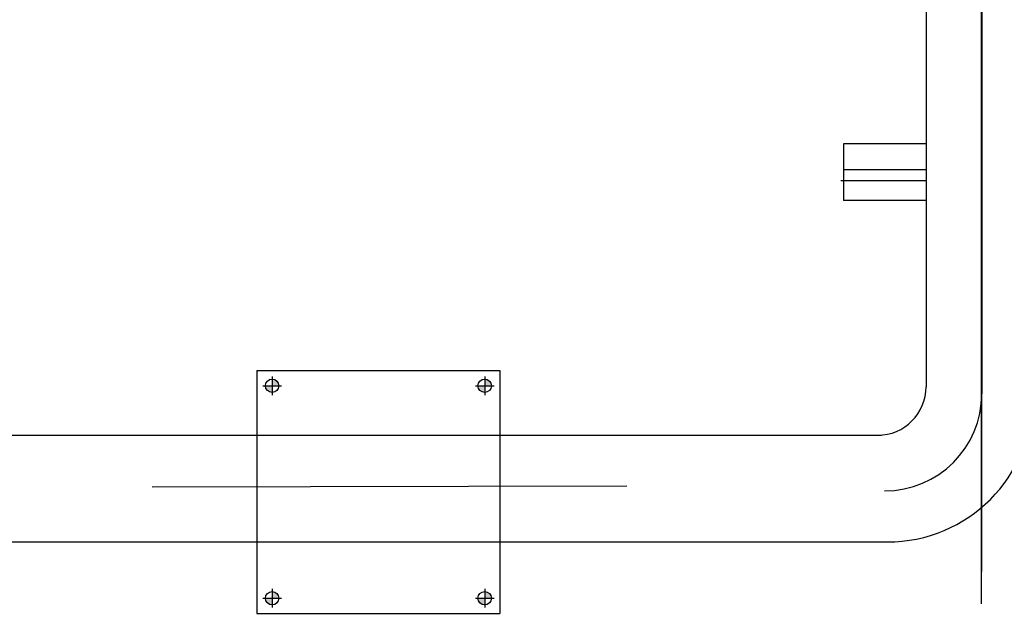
# Model space of a CAD drawing. Extents: x -7650383 to 4934791, y -114316 to 1826789.
# Tile 282 of 328: x 2146942 to 2147955, y 41312 to 41923. Entities that reach past the tile are written whole.
import ezdxf

# ---------------------------------------------------------------- set-up
doc = ezdxf.new("R2010")
doc.units = 0
doc.header["$LTSCALE"] = 800
doc.header["$MEASUREMENT"] = 0
for name, pattern in [('CENTER', [2, 1.25, -0.25, 0.25, -0.25]), ('CENTER2', [1.125, 0.75, -0.125, 0.125, -0.125]), ('DASHED', [0.75, 0.5, -0.25])]:
    doc.linetypes.add(name, pattern=pattern)
doc.layers.add('KEY PLAN', color=251, linetype='CONTINUOUS')

# ---------------------------------------------------------------- blocks, each defined once
blk = doc.blocks.new('A$C73D947CB')
at = {"layer": 'KEY PLAN'}
h = blk.add_hatch(color=256, dxfattribs=at)
h.paths.add_polyline_path([(22.5, 365.2), (15.6, 365.2), (15.6, 358.3, 0.414214)])
h.paths.add_polyline_path([(8.8, 365.2), (15.6, 365.2), (15.6, 372.1, 0.414214)])
h = blk.add_hatch(color=256, dxfattribs=at)
h.paths.add_polyline_path([(22.5, 365.2), (15.6, 365.2), (15.6, 358.3, 0.414214)])
h.paths.add_polyline_path([(8.8, 365.2), (15.6, 365.2), (15.6, 372.1, 0.414214)])
h = blk.add_hatch(color=256, dxfattribs=at)
h.paths.add_polyline_path([(22.5, 365.2), (15.6, 365.2), (15.6, 358.3, 0.414214)])
h.paths.add_polyline_path([(8.8, 365.2), (15.6, 365.2), (15.6, 372.1, 0.414214)])
h = blk.add_hatch(color=256, dxfattribs=at)
h.paths.add_polyline_path([(22.5, 365.2), (15.6, 365.2), (15.6, 358.3, 0.414214)])
h.paths.add_polyline_path([(8.8, 365.2), (15.6, 365.2), (15.6, 372.1, 0.414214)])
h = blk.add_hatch(color=256, dxfattribs=at)
h.paths.add_polyline_path([(22.5, 365.2), (15.6, 365.2), (15.6, 358.3, 0.414214)])
h.paths.add_polyline_path([(8.8, 365.2), (15.6, 365.2), (15.6, 372.1, 0.414214)])
h = blk.add_hatch(color=256, dxfattribs=at)
h.paths.add_polyline_path([(22.5, 365.2), (15.6, 365.2), (15.6, 358.3, 0.414214)])
h.paths.add_polyline_path([(8.8, 365.2), (15.6, 365.2), (15.6, 372.1, 0.414214)])
h = blk.add_hatch(color=256, dxfattribs=at)
h.paths.add_polyline_path([(22.5, 365.2), (15.6, 365.2), (15.6, 358.3, 0.414214)])
h.paths.add_polyline_path([(8.8, 365.2), (15.6, 365.2), (15.6, 372.1, 0.414214)])
h = blk.add_hatch(color=256, dxfattribs=at)
h.paths.add_polyline_path([(22.5, 365.2), (15.6, 365.2), (15.6, 358.3, 0.414214)])
h.paths.add_polyline_path([(8.8, 365.2), (15.6, 365.2), (15.6, 372.1, 0.414214)])
h = blk.add_hatch(color=256, dxfattribs=at)
h.paths.add_polyline_path([(22.5, 365.2), (15.6, 365.2), (15.6, 358.3, 0.414214)])
h.paths.add_polyline_path([(8.8, 365.2), (15.6, 365.2), (15.6, 372.1, 0.414214)])
h = blk.add_hatch(color=256, dxfattribs=at)
h.paths.add_polyline_path([(22.5, 365.2), (15.6, 365.2), (15.6, 358.3, 0.414214)])
h.paths.add_polyline_path([(8.8, 365.2), (15.6, 365.2), (15.6, 372.1, 0.414214)])
h = blk.add_hatch(color=256, dxfattribs=at)
h.paths.add_polyline_path([(22.5, 365.2), (15.6, 365.2), (15.6, 358.3, 0.414214)])
h.paths.add_polyline_path([(8.8, 365.2), (15.6, 365.2), (15.6, 372.1, 0.414214)])
h = blk.add_hatch(color=256, dxfattribs=at)
h.paths.add_polyline_path([(22.5, 365.2), (15.6, 365.2), (15.6, 358.3, 0.414214)])
h.paths.add_polyline_path([(8.8, 365.2), (15.6, 365.2), (15.6, 372.1, 0.414214)])
h = blk.add_hatch(color=256, dxfattribs=at)
h.paths.add_polyline_path([(22.5, 365.2), (15.6, 365.2), (15.6, 358.3, 0.414214)])
h.paths.add_polyline_path([(8.8, 365.2), (15.6, 365.2), (15.6, 372.1, 0.414214)])
h = blk.add_hatch(color=256, dxfattribs=at)
h.paths.add_polyline_path([(22.5, 365.2), (15.6, 365.2), (15.6, 358.3, 0.414214)])
h.paths.add_polyline_path([(8.8, 365.2), (15.6, 365.2), (15.6, 372.1, 0.414214)])
h = blk.add_hatch(color=256, dxfattribs=at)
h.paths.add_polyline_path([(22.5, 365.2), (15.6, 365.2), (15.6, 358.3, 0.414214)])
h.paths.add_polyline_path([(8.8, 365.2), (15.6, 365.2), (15.6, 372.1, 0.414214)])
h = blk.add_hatch(color=256, dxfattribs=at)
h.paths.add_polyline_path([(22.5, 365.2), (15.6, 365.2), (15.6, 358.3, 0.414214)])
h.paths.add_polyline_path([(8.8, 365.2), (15.6, 365.2), (15.6, 372.1, 0.414214)])
h = blk.add_hatch(color=256, dxfattribs=at)
h.paths.add_polyline_path([(22.5, 365.2), (15.6, 365.2), (15.6, 358.3, 0.414214)])
h.paths.add_polyline_path([(8.8, 365.2), (15.6, 365.2), (15.6, 372.1, 0.414214)])
h = blk.add_hatch(color=256, dxfattribs=at)
h.paths.add_polyline_path([(22.5, 365.2), (15.6, 365.2), (15.6, 358.3, 0.414214)])
h.paths.add_polyline_path([(8.8, 365.2), (15.6, 365.2), (15.6, 372.1, 0.414214)])
h = blk.add_hatch(color=256, dxfattribs=at)
h.paths.add_polyline_path([(22.5, 365.2), (15.6, 365.2), (15.6, 358.3, 0.414214)])
h.paths.add_polyline_path([(8.8, 365.2), (15.6, 365.2), (15.6, 372.1, 0.414214)])
h = blk.add_hatch(color=256, dxfattribs=at)
h.paths.add_polyline_path([(22.5, 365.2), (15.6, 365.2), (15.6, 358.3, 0.414214)])
h.paths.add_polyline_path([(8.8, 365.2), (15.6, 365.2), (15.6, 372.1, 0.414214)])
h = blk.add_hatch(color=256, dxfattribs=at)
h.paths.add_polyline_path([(22.5, 365.2), (15.6, 365.2), (15.6, 358.3, 0.414214)])
h.paths.add_polyline_path([(8.8, 365.2), (15.6, 365.2), (15.6, 372.1, 0.414214)])
h = blk.add_hatch(color=256, dxfattribs=at)
h.paths.add_polyline_path([(22.5, 365.2), (15.6, 365.2), (15.6, 358.3, 0.414214)])
h.paths.add_polyline_path([(8.8, 365.2), (15.6, 365.2), (15.6, 372.1, 0.414214)])
h = blk.add_hatch(color=256, dxfattribs=at)
h.paths.add_polyline_path([(22.5, 365.2), (15.6, 365.2), (15.6, 358.3, 0.414214)])
h.paths.add_polyline_path([(8.8, 365.2), (15.6, 365.2), (15.6, 372.1, 0.414214)])
h = blk.add_hatch(color=256, dxfattribs=at)
h.paths.add_polyline_path([(22.5, 365.2), (15.6, 365.2), (15.6, 358.3, 0.414214)])
h.paths.add_polyline_path([(8.8, 365.2), (15.6, 365.2), (15.6, 372.1, 0.414214)])
h = blk.add_hatch(color=256, dxfattribs=at)
h.paths.add_polyline_path([(22.5, 365.2), (15.6, 365.2), (15.6, 358.3, 0.414214)])
h.paths.add_polyline_path([(8.8, 365.2), (15.6, 365.2), (15.6, 372.1, 0.414214)])
h = blk.add_hatch(color=256, dxfattribs=at)
h.paths.add_polyline_path([(22.5, 365.2), (15.6, 365.2), (15.6, 358.3, 0.414214)])
h.paths.add_polyline_path([(8.8, 365.2), (15.6, 365.2), (15.6, 372.1, 0.414214)])
h = blk.add_hatch(color=256, dxfattribs=at)
h.paths.add_polyline_path([(22.5, 365.2), (15.6, 365.2), (15.6, 358.3, 0.414214)])
h.paths.add_polyline_path([(8.8, 365.2), (15.6, 365.2), (15.6, 372.1, 0.414214)])
h = blk.add_hatch(color=256, dxfattribs=at)
h.paths.add_polyline_path([(22.5, 365.2), (15.6, 365.2), (15.6, 358.3, 0.414214)])
h.paths.add_polyline_path([(8.8, 365.2), (15.6, 365.2), (15.6, 372.1, 0.414214)])
h = blk.add_hatch(color=256, dxfattribs=at)
h.paths.add_polyline_path([(22.5, 365.2), (15.6, 365.2), (15.6, 358.3, 0.414214)])
h.paths.add_polyline_path([(8.8, 365.2), (15.6, 365.2), (15.6, 372.1, 0.414214)])
h = blk.add_hatch(color=256, dxfattribs=at)
h.paths.add_polyline_path([(22.5, 365.2), (15.6, 365.2), (15.6, 358.3, 0.414214)])
h.paths.add_polyline_path([(8.8, 365.2), (15.6, 365.2), (15.6, 372.1, 0.414214)])
h = blk.add_hatch(color=256, dxfattribs=at)
h.paths.add_polyline_path([(22.5, 365.2), (15.6, 365.2), (15.6, 358.3, 0.414214)])
h.paths.add_polyline_path([(8.8, 365.2), (15.6, 365.2), (15.6, 372.1, 0.414214)])
h = blk.add_hatch(color=256, dxfattribs=at)
h.paths.add_polyline_path([(22.5, 365.2), (15.6, 365.2), (15.6, 358.3, 0.414214)])
h.paths.add_polyline_path([(8.8, 365.2), (15.6, 365.2), (15.6, 372.1, 0.414214)])
h = blk.add_hatch(color=256, dxfattribs=at)
h.paths.add_polyline_path([(241.3, 365.2), (234.4, 365.2), (234.4, 358.3, 0.414214)])
h.paths.add_polyline_path([(227.5, 365.2), (234.4, 365.2), (234.4, 372.1, 0.414214)])
h = blk.add_hatch(color=256, dxfattribs=at)
h.paths.add_polyline_path([(241.3, 365.2), (234.4, 365.2), (234.4, 358.3, 0.414214)])
h.paths.add_polyline_path([(227.5, 365.2), (234.4, 365.2), (234.4, 372.1, 0.414214)])
h = blk.add_hatch(color=256, dxfattribs=at)
h.paths.add_polyline_path([(241.3, 365.2), (234.4, 365.2), (234.4, 358.3, 0.414214)])
h.paths.add_polyline_path([(227.5, 365.2), (234.4, 365.2), (234.4, 372.1, 0.414214)])
h = blk.add_hatch(color=256, dxfattribs=at)
h.paths.add_polyline_path([(241.3, 365.2), (234.4, 365.2), (234.4, 358.3, 0.414214)])
h.paths.add_polyline_path([(227.5, 365.2), (234.4, 365.2), (234.4, 372.1, 0.414214)])
h = blk.add_hatch(color=256, dxfattribs=at)
h.paths.add_polyline_path([(241.3, 365.2), (234.4, 365.2), (234.4, 358.3, 0.414214)])
h.paths.add_polyline_path([(227.5, 365.2), (234.4, 365.2), (234.4, 372.1, 0.414214)])
h = blk.add_hatch(color=256, dxfattribs=at)
h.paths.add_polyline_path([(241.3, 365.2), (234.4, 365.2), (234.4, 358.3, 0.414214)])
h.paths.add_polyline_path([(227.5, 365.2), (234.4, 365.2), (234.4, 372.1, 0.414214)])
h = blk.add_hatch(color=256, dxfattribs=at)
h.paths.add_polyline_path([(241.3, 365.2), (234.4, 365.2), (234.4, 358.3, 0.414214)])
h.paths.add_polyline_path([(227.5, 365.2), (234.4, 365.2), (234.4, 372.1, 0.414214)])
h = blk.add_hatch(color=256, dxfattribs=at)
h.paths.add_polyline_path([(241.3, 365.2), (234.4, 365.2), (234.4, 358.3, 0.414214)])
h.paths.add_polyline_path([(227.5, 365.2), (234.4, 365.2), (234.4, 372.1, 0.414214)])
h = blk.add_hatch(color=256, dxfattribs=at)
h.paths.add_polyline_path([(241.3, 365.2), (234.4, 365.2), (234.4, 358.3, 0.414214)])
h.paths.add_polyline_path([(227.5, 365.2), (234.4, 365.2), (234.4, 372.1, 0.414214)])
h = blk.add_hatch(color=256, dxfattribs=at)
h.paths.add_polyline_path([(241.3, 365.2), (234.4, 365.2), (234.4, 358.3, 0.414214)])
h.paths.add_polyline_path([(227.5, 365.2), (234.4, 365.2), (234.4, 372.1, 0.414214)])
h = blk.add_hatch(color=256, dxfattribs=at)
h.paths.add_polyline_path([(241.3, 365.2), (234.4, 365.2), (234.4, 358.3, 0.414214)])
h.paths.add_polyline_path([(227.5, 365.2), (234.4, 365.2), (234.4, 372.1, 0.414214)])
h = blk.add_hatch(color=256, dxfattribs=at)
h.paths.add_polyline_path([(241.3, 365.2), (234.4, 365.2), (234.4, 358.3, 0.414214)])
h.paths.add_polyline_path([(227.5, 365.2), (234.4, 365.2), (234.4, 372.1, 0.414214)])
h = blk.add_hatch(color=256, dxfattribs=at)
h.paths.add_polyline_path([(241.3, 365.2), (234.4, 365.2), (234.4, 358.3, 0.414214)])
h.paths.add_polyline_path([(227.5, 365.2), (234.4, 365.2), (234.4, 372.1, 0.414214)])
h = blk.add_hatch(color=256, dxfattribs=at)
h.paths.add_polyline_path([(241.3, 365.2), (234.4, 365.2), (234.4, 358.3, 0.414214)])
h.paths.add_polyline_path([(227.5, 365.2), (234.4, 365.2), (234.4, 372.1, 0.414214)])
h = blk.add_hatch(color=256, dxfattribs=at)
h.paths.add_polyline_path([(241.3, 365.2), (234.4, 365.2), (234.4, 358.3, 0.414214)])
h.paths.add_polyline_path([(227.5, 365.2), (234.4, 365.2), (234.4, 372.1, 0.414214)])
h = blk.add_hatch(color=256, dxfattribs=at)
h.paths.add_polyline_path([(241.3, 365.2), (234.4, 365.2), (234.4, 358.3, 0.414214)])
h.paths.add_polyline_path([(227.5, 365.2), (234.4, 365.2), (234.4, 372.1, 0.414214)])
h = blk.add_hatch(color=256, dxfattribs=at)
h.paths.add_polyline_path([(241.3, 365.2), (234.4, 365.2), (234.4, 358.3, 0.414214)])
h.paths.add_polyline_path([(227.5, 365.2), (234.4, 365.2), (234.4, 372.1, 0.414214)])
h = blk.add_hatch(color=256, dxfattribs=at)
h.paths.add_polyline_path([(241.3, 365.2), (234.4, 365.2), (234.4, 358.3, 0.414214)])
h.paths.add_polyline_path([(227.5, 365.2), (234.4, 365.2), (234.4, 372.1, 0.414214)])
h = blk.add_hatch(color=256, dxfattribs=at)
h.paths.add_polyline_path([(241.3, 365.2), (234.4, 365.2), (234.4, 358.3, 0.414214)])
h.paths.add_polyline_path([(227.5, 365.2), (234.4, 365.2), (234.4, 372.1, 0.414214)])
h = blk.add_hatch(color=256, dxfattribs=at)
h.paths.add_polyline_path([(241.3, 365.2), (234.4, 365.2), (234.4, 358.3, 0.414214)])
h.paths.add_polyline_path([(227.5, 365.2), (234.4, 365.2), (234.4, 372.1, 0.414214)])
h = blk.add_hatch(color=256, dxfattribs=at)
h.paths.add_polyline_path([(241.3, 365.2), (234.4, 365.2), (234.4, 358.3, 0.414214)])
h.paths.add_polyline_path([(227.5, 365.2), (234.4, 365.2), (234.4, 372.1, 0.414214)])
h = blk.add_hatch(color=256, dxfattribs=at)
h.paths.add_polyline_path([(241.3, 365.2), (234.4, 365.2), (234.4, 358.3, 0.414214)])
h.paths.add_polyline_path([(227.5, 365.2), (234.4, 365.2), (234.4, 372.1, 0.414214)])
h = blk.add_hatch(color=256, dxfattribs=at)
h.paths.add_polyline_path([(241.3, 365.2), (234.4, 365.2), (234.4, 358.3, 0.414214)])
h.paths.add_polyline_path([(227.5, 365.2), (234.4, 365.2), (234.4, 372.1, 0.414214)])
h = blk.add_hatch(color=256, dxfattribs=at)
h.paths.add_polyline_path([(241.3, 365.2), (234.4, 365.2), (234.4, 358.3, 0.414214)])
h.paths.add_polyline_path([(227.5, 365.2), (234.4, 365.2), (234.4, 372.1, 0.414214)])
h = blk.add_hatch(color=256, dxfattribs=at)
h.paths.add_polyline_path([(241.3, 365.2), (234.4, 365.2), (234.4, 358.3, 0.414214)])
h.paths.add_polyline_path([(227.5, 365.2), (234.4, 365.2), (234.4, 372.1, 0.414214)])
h = blk.add_hatch(color=256, dxfattribs=at)
h.paths.add_polyline_path([(241.3, 365.2), (234.4, 365.2), (234.4, 358.3, 0.414214)])
h.paths.add_polyline_path([(227.5, 365.2), (234.4, 365.2), (234.4, 372.1, 0.414214)])
h = blk.add_hatch(color=256, dxfattribs=at)
h.paths.add_polyline_path([(241.3, 365.2), (234.4, 365.2), (234.4, 358.3, 0.414214)])
h.paths.add_polyline_path([(227.5, 365.2), (234.4, 365.2), (234.4, 372.1, 0.414214)])
h = blk.add_hatch(color=256, dxfattribs=at)
h.paths.add_polyline_path([(241.3, 365.2), (234.4, 365.2), (234.4, 358.3, 0.414214)])
h.paths.add_polyline_path([(227.5, 365.2), (234.4, 365.2), (234.4, 372.1, 0.414214)])
h = blk.add_hatch(color=256, dxfattribs=at)
h.paths.add_polyline_path([(241.3, 365.2), (234.4, 365.2), (234.4, 358.3, 0.414214)])
h.paths.add_polyline_path([(227.5, 365.2), (234.4, 365.2), (234.4, 372.1, 0.414214)])
h = blk.add_hatch(color=256, dxfattribs=at)
h.paths.add_polyline_path([(241.3, 365.2), (234.4, 365.2), (234.4, 358.3, 0.414214)])
h.paths.add_polyline_path([(227.5, 365.2), (234.4, 365.2), (234.4, 372.1, 0.414214)])
h = blk.add_hatch(color=256, dxfattribs=at)
h.paths.add_polyline_path([(241.3, 365.2), (234.4, 365.2), (234.4, 358.3, 0.414214)])
h.paths.add_polyline_path([(227.5, 365.2), (234.4, 365.2), (234.4, 372.1, 0.414214)])
h = blk.add_hatch(color=256, dxfattribs=at)
h.paths.add_polyline_path([(241.3, 365.2), (234.4, 365.2), (234.4, 358.3, 0.414214)])
h.paths.add_polyline_path([(227.5, 365.2), (234.4, 365.2), (234.4, 372.1, 0.414214)])
h = blk.add_hatch(color=256, dxfattribs=at)
h.paths.add_polyline_path([(22.5, 146.4), (15.6, 146.4), (15.6, 139.6, 0.414214)])
h.paths.add_polyline_path([(8.8, 146.4), (15.6, 146.4), (15.6, 153.3, 0.414214)])
h = blk.add_hatch(color=256, dxfattribs=at)
h.paths.add_polyline_path([(22.5, 146.4), (15.6, 146.4), (15.6, 139.6, 0.414214)])
h.paths.add_polyline_path([(8.8, 146.4), (15.6, 146.4), (15.6, 153.3, 0.414214)])
h = blk.add_hatch(color=256, dxfattribs=at)
h.paths.add_polyline_path([(22.5, 146.4), (15.6, 146.4), (15.6, 139.6, 0.414214)])
h.paths.add_polyline_path([(8.8, 146.4), (15.6, 146.4), (15.6, 153.3, 0.414214)])
h = blk.add_hatch(color=256, dxfattribs=at)
h.paths.add_polyline_path([(22.5, 146.4), (15.6, 146.4), (15.6, 139.6, 0.414214)])
h.paths.add_polyline_path([(8.8, 146.4), (15.6, 146.4), (15.6, 153.3, 0.414214)])
h = blk.add_hatch(color=256, dxfattribs=at)
h.paths.add_polyline_path([(22.5, 146.4), (15.6, 146.4), (15.6, 139.6, 0.414214)])
h.paths.add_polyline_path([(8.8, 146.4), (15.6, 146.4), (15.6, 153.3, 0.414214)])
h = blk.add_hatch(color=256, dxfattribs=at)
h.paths.add_polyline_path([(22.5, 146.4), (15.6, 146.4), (15.6, 139.6, 0.414214)])
h.paths.add_polyline_path([(8.8, 146.4), (15.6, 146.4), (15.6, 153.3, 0.414214)])
h = blk.add_hatch(color=256, dxfattribs=at)
h.paths.add_polyline_path([(22.5, 146.4), (15.6, 146.4), (15.6, 139.6, 0.414214)])
h.paths.add_polyline_path([(8.8, 146.4), (15.6, 146.4), (15.6, 153.3, 0.414214)])
h = blk.add_hatch(color=256, dxfattribs=at)
h.paths.add_polyline_path([(22.5, 146.4), (15.6, 146.4), (15.6, 139.6, 0.414214)])
h.paths.add_polyline_path([(8.8, 146.4), (15.6, 146.4), (15.6, 153.3, 0.414214)])
h = blk.add_hatch(color=256, dxfattribs=at)
h.paths.add_polyline_path([(22.5, 146.4), (15.6, 146.4), (15.6, 139.6, 0.414214)])
h.paths.add_polyline_path([(8.8, 146.4), (15.6, 146.4), (15.6, 153.3, 0.414214)])
h = blk.add_hatch(color=256, dxfattribs=at)
h.paths.add_polyline_path([(22.5, 146.4), (15.6, 146.4), (15.6, 139.6, 0.414214)])
h.paths.add_polyline_path([(8.8, 146.4), (15.6, 146.4), (15.6, 153.3, 0.414214)])
h = blk.add_hatch(color=256, dxfattribs=at)
h.paths.add_polyline_path([(22.5, 146.4), (15.6, 146.4), (15.6, 139.6, 0.414214)])
h.paths.add_polyline_path([(8.8, 146.4), (15.6, 146.4), (15.6, 153.3, 0.414214)])
h = blk.add_hatch(color=256, dxfattribs=at)
h.paths.add_polyline_path([(22.5, 146.4), (15.6, 146.4), (15.6, 139.6, 0.414214)])
h.paths.add_polyline_path([(8.8, 146.4), (15.6, 146.4), (15.6, 153.3, 0.414214)])
h = blk.add_hatch(color=256, dxfattribs=at)
h.paths.add_polyline_path([(22.5, 146.4), (15.6, 146.4), (15.6, 139.6, 0.414214)])
h.paths.add_polyline_path([(8.8, 146.4), (15.6, 146.4), (15.6, 153.3, 0.414214)])
h = blk.add_hatch(color=256, dxfattribs=at)
h.paths.add_polyline_path([(22.5, 146.4), (15.6, 146.4), (15.6, 139.6, 0.414214)])
h.paths.add_polyline_path([(8.8, 146.4), (15.6, 146.4), (15.6, 153.3, 0.414214)])
h = blk.add_hatch(color=256, dxfattribs=at)
h.paths.add_polyline_path([(22.5, 146.4), (15.6, 146.4), (15.6, 139.6, 0.414214)])
h.paths.add_polyline_path([(8.8, 146.4), (15.6, 146.4), (15.6, 153.3, 0.414214)])
h = blk.add_hatch(color=256, dxfattribs=at)
h.paths.add_polyline_path([(22.5, 146.4), (15.6, 146.4), (15.6, 139.6, 0.414214)])
h.paths.add_polyline_path([(8.8, 146.4), (15.6, 146.4), (15.6, 153.3, 0.414214)])
h = blk.add_hatch(color=256, dxfattribs=at)
h.paths.add_polyline_path([(22.5, 146.4), (15.6, 146.4), (15.6, 139.6, 0.414214)])
h.paths.add_polyline_path([(8.8, 146.4), (15.6, 146.4), (15.6, 153.3, 0.414214)])
h = blk.add_hatch(color=256, dxfattribs=at)
h.paths.add_polyline_path([(22.5, 146.4), (15.6, 146.4), (15.6, 139.6, 0.414214)])
h.paths.add_polyline_path([(8.8, 146.4), (15.6, 146.4), (15.6, 153.3, 0.414214)])
h = blk.add_hatch(color=256, dxfattribs=at)
h.paths.add_polyline_path([(22.5, 146.4), (15.6, 146.4), (15.6, 139.6, 0.414214)])
h.paths.add_polyline_path([(8.8, 146.4), (15.6, 146.4), (15.6, 153.3, 0.414214)])
h = blk.add_hatch(color=256, dxfattribs=at)
h.paths.add_polyline_path([(22.5, 146.4), (15.6, 146.4), (15.6, 139.6, 0.414214)])
h.paths.add_polyline_path([(8.8, 146.4), (15.6, 146.4), (15.6, 153.3, 0.414214)])
h = blk.add_hatch(color=256, dxfattribs=at)
h.paths.add_polyline_path([(22.5, 146.4), (15.6, 146.4), (15.6, 139.6, 0.414214)])
h.paths.add_polyline_path([(8.8, 146.4), (15.6, 146.4), (15.6, 153.3, 0.414214)])
h = blk.add_hatch(color=256, dxfattribs=at)
h.paths.add_polyline_path([(22.5, 146.4), (15.6, 146.4), (15.6, 139.6, 0.414214)])
h.paths.add_polyline_path([(8.8, 146.4), (15.6, 146.4), (15.6, 153.3, 0.414214)])
h = blk.add_hatch(color=256, dxfattribs=at)
h.paths.add_polyline_path([(22.5, 146.4), (15.6, 146.4), (15.6, 139.6, 0.414214)])
h.paths.add_polyline_path([(8.8, 146.4), (15.6, 146.4), (15.6, 153.3, 0.414214)])
h = blk.add_hatch(color=256, dxfattribs=at)
h.paths.add_polyline_path([(22.5, 146.4), (15.6, 146.4), (15.6, 139.6, 0.414214)])
h.paths.add_polyline_path([(8.8, 146.4), (15.6, 146.4), (15.6, 153.3, 0.414214)])
h = blk.add_hatch(color=256, dxfattribs=at)
h.paths.add_polyline_path([(22.5, 146.4), (15.6, 146.4), (15.6, 139.6, 0.414214)])
h.paths.add_polyline_path([(8.8, 146.4), (15.6, 146.4), (15.6, 153.3, 0.414214)])
h = blk.add_hatch(color=256, dxfattribs=at)
h.paths.add_polyline_path([(22.5, 146.4), (15.6, 146.4), (15.6, 139.6, 0.414214)])
h.paths.add_polyline_path([(8.8, 146.4), (15.6, 146.4), (15.6, 153.3, 0.414214)])
h = blk.add_hatch(color=256, dxfattribs=at)
h.paths.add_polyline_path([(22.5, 146.4), (15.6, 146.4), (15.6, 139.6, 0.414214)])
h.paths.add_polyline_path([(8.8, 146.4), (15.6, 146.4), (15.6, 153.3, 0.414214)])
h = blk.add_hatch(color=256, dxfattribs=at)
h.paths.add_polyline_path([(22.5, 146.4), (15.6, 146.4), (15.6, 139.6, 0.414214)])
h.paths.add_polyline_path([(8.8, 146.4), (15.6, 146.4), (15.6, 153.3, 0.414214)])
h = blk.add_hatch(color=256, dxfattribs=at)
h.paths.add_polyline_path([(22.5, 146.4), (15.6, 146.4), (15.6, 139.6, 0.414214)])
h.paths.add_polyline_path([(8.8, 146.4), (15.6, 146.4), (15.6, 153.3, 0.414214)])
h = blk.add_hatch(color=256, dxfattribs=at)
h.paths.add_polyline_path([(22.5, 146.4), (15.6, 146.4), (15.6, 139.6, 0.414214)])
h.paths.add_polyline_path([(8.8, 146.4), (15.6, 146.4), (15.6, 153.3, 0.414214)])
h = blk.add_hatch(color=256, dxfattribs=at)
h.paths.add_polyline_path([(22.5, 146.4), (15.6, 146.4), (15.6, 139.6, 0.414214)])
h.paths.add_polyline_path([(8.8, 146.4), (15.6, 146.4), (15.6, 153.3, 0.414214)])
h = blk.add_hatch(color=256, dxfattribs=at)
h.paths.add_polyline_path([(22.5, 146.4), (15.6, 146.4), (15.6, 139.6, 0.414214)])
h.paths.add_polyline_path([(8.8, 146.4), (15.6, 146.4), (15.6, 153.3, 0.414214)])
h = blk.add_hatch(color=256, dxfattribs=at)
h.paths.add_polyline_path([(241.3, 146.4), (234.4, 146.4), (234.4, 139.6, 0.414214)])
h.paths.add_polyline_path([(227.5, 146.4), (234.4, 146.4), (234.4, 153.3, 0.414214)])
h = blk.add_hatch(color=256, dxfattribs=at)
h.paths.add_polyline_path([(241.3, 146.4), (234.4, 146.4), (234.4, 139.6, 0.414214)])
h.paths.add_polyline_path([(227.5, 146.4), (234.4, 146.4), (234.4, 153.3, 0.414214)])
h = blk.add_hatch(color=256, dxfattribs=at)
h.paths.add_polyline_path([(241.3, 146.4), (234.4, 146.4), (234.4, 139.6, 0.414214)])
h.paths.add_polyline_path([(227.5, 146.4), (234.4, 146.4), (234.4, 153.3, 0.414214)])
h = blk.add_hatch(color=256, dxfattribs=at)
h.paths.add_polyline_path([(241.3, 146.4), (234.4, 146.4), (234.4, 139.6, 0.414214)])
h.paths.add_polyline_path([(227.5, 146.4), (234.4, 146.4), (234.4, 153.3, 0.414214)])
h = blk.add_hatch(color=256, dxfattribs=at)
h.paths.add_polyline_path([(241.3, 146.4), (234.4, 146.4), (234.4, 139.6, 0.414214)])
h.paths.add_polyline_path([(227.5, 146.4), (234.4, 146.4), (234.4, 153.3, 0.414214)])
h = blk.add_hatch(color=256, dxfattribs=at)
h.paths.add_polyline_path([(241.3, 146.4), (234.4, 146.4), (234.4, 139.6, 0.414214)])
h.paths.add_polyline_path([(227.5, 146.4), (234.4, 146.4), (234.4, 153.3, 0.414214)])
h = blk.add_hatch(color=256, dxfattribs=at)
h.paths.add_polyline_path([(241.3, 146.4), (234.4, 146.4), (234.4, 139.6, 0.414214)])
h.paths.add_polyline_path([(227.5, 146.4), (234.4, 146.4), (234.4, 153.3, 0.414214)])
h = blk.add_hatch(color=256, dxfattribs=at)
h.paths.add_polyline_path([(241.3, 146.4), (234.4, 146.4), (234.4, 139.6, 0.414214)])
h.paths.add_polyline_path([(227.5, 146.4), (234.4, 146.4), (234.4, 153.3, 0.414214)])
h = blk.add_hatch(color=256, dxfattribs=at)
h.paths.add_polyline_path([(241.3, 146.4), (234.4, 146.4), (234.4, 139.6, 0.414214)])
h.paths.add_polyline_path([(227.5, 146.4), (234.4, 146.4), (234.4, 153.3, 0.414214)])
h = blk.add_hatch(color=256, dxfattribs=at)
h.paths.add_polyline_path([(241.3, 146.4), (234.4, 146.4), (234.4, 139.6, 0.414214)])
h.paths.add_polyline_path([(227.5, 146.4), (234.4, 146.4), (234.4, 153.3, 0.414214)])
h = blk.add_hatch(color=256, dxfattribs=at)
h.paths.add_polyline_path([(241.3, 146.4), (234.4, 146.4), (234.4, 139.6, 0.414214)])
h.paths.add_polyline_path([(227.5, 146.4), (234.4, 146.4), (234.4, 153.3, 0.414214)])
h = blk.add_hatch(color=256, dxfattribs=at)
h.paths.add_polyline_path([(241.3, 146.4), (234.4, 146.4), (234.4, 139.6, 0.414214)])
h.paths.add_polyline_path([(227.5, 146.4), (234.4, 146.4), (234.4, 153.3, 0.414214)])
h = blk.add_hatch(color=256, dxfattribs=at)
h.paths.add_polyline_path([(241.3, 146.4), (234.4, 146.4), (234.4, 139.6, 0.414214)])
h.paths.add_polyline_path([(227.5, 146.4), (234.4, 146.4), (234.4, 153.3, 0.414214)])
h = blk.add_hatch(color=256, dxfattribs=at)
h.paths.add_polyline_path([(241.3, 146.4), (234.4, 146.4), (234.4, 139.6, 0.414214)])
h.paths.add_polyline_path([(227.5, 146.4), (234.4, 146.4), (234.4, 153.3, 0.414214)])
h = blk.add_hatch(color=256, dxfattribs=at)
h.paths.add_polyline_path([(241.3, 146.4), (234.4, 146.4), (234.4, 139.6, 0.414214)])
h.paths.add_polyline_path([(227.5, 146.4), (234.4, 146.4), (234.4, 153.3, 0.414214)])
h = blk.add_hatch(color=256, dxfattribs=at)
h.paths.add_polyline_path([(241.3, 146.4), (234.4, 146.4), (234.4, 139.6, 0.414214)])
h.paths.add_polyline_path([(227.5, 146.4), (234.4, 146.4), (234.4, 153.3, 0.414214)])
h = blk.add_hatch(color=256, dxfattribs=at)
h.paths.add_polyline_path([(241.3, 146.4), (234.4, 146.4), (234.4, 139.6, 0.414214)])
h.paths.add_polyline_path([(227.5, 146.4), (234.4, 146.4), (234.4, 153.3, 0.414214)])
h = blk.add_hatch(color=256, dxfattribs=at)
h.paths.add_polyline_path([(241.3, 146.4), (234.4, 146.4), (234.4, 139.6, 0.414214)])
h.paths.add_polyline_path([(227.5, 146.4), (234.4, 146.4), (234.4, 153.3, 0.414214)])
h = blk.add_hatch(color=256, dxfattribs=at)
h.paths.add_polyline_path([(241.3, 146.4), (234.4, 146.4), (234.4, 139.6, 0.414214)])
h.paths.add_polyline_path([(227.5, 146.4), (234.4, 146.4), (234.4, 153.3, 0.414214)])
h = blk.add_hatch(color=256, dxfattribs=at)
h.paths.add_polyline_path([(241.3, 146.4), (234.4, 146.4), (234.4, 139.6, 0.414214)])
h.paths.add_polyline_path([(227.5, 146.4), (234.4, 146.4), (234.4, 153.3, 0.414214)])
h = blk.add_hatch(color=256, dxfattribs=at)
h.paths.add_polyline_path([(241.3, 146.4), (234.4, 146.4), (234.4, 139.6, 0.414214)])
h.paths.add_polyline_path([(227.5, 146.4), (234.4, 146.4), (234.4, 153.3, 0.414214)])
h = blk.add_hatch(color=256, dxfattribs=at)
h.paths.add_polyline_path([(241.3, 146.4), (234.4, 146.4), (234.4, 139.6, 0.414214)])
h.paths.add_polyline_path([(227.5, 146.4), (234.4, 146.4), (234.4, 153.3, 0.414214)])
h = blk.add_hatch(color=256, dxfattribs=at)
h.paths.add_polyline_path([(241.3, 146.4), (234.4, 146.4), (234.4, 139.6, 0.414214)])
h.paths.add_polyline_path([(227.5, 146.4), (234.4, 146.4), (234.4, 153.3, 0.414214)])
h = blk.add_hatch(color=256, dxfattribs=at)
h.paths.add_polyline_path([(241.3, 146.4), (234.4, 146.4), (234.4, 139.6, 0.414214)])
h.paths.add_polyline_path([(227.5, 146.4), (234.4, 146.4), (234.4, 153.3, 0.414214)])
h = blk.add_hatch(color=256, dxfattribs=at)
h.paths.add_polyline_path([(241.3, 146.4), (234.4, 146.4), (234.4, 139.6, 0.414214)])
h.paths.add_polyline_path([(227.5, 146.4), (234.4, 146.4), (234.4, 153.3, 0.414214)])
h = blk.add_hatch(color=256, dxfattribs=at)
h.paths.add_polyline_path([(241.3, 146.4), (234.4, 146.4), (234.4, 139.6, 0.414214)])
h.paths.add_polyline_path([(227.5, 146.4), (234.4, 146.4), (234.4, 153.3, 0.414214)])
h = blk.add_hatch(color=256, dxfattribs=at)
h.paths.add_polyline_path([(241.3, 146.4), (234.4, 146.4), (234.4, 139.6, 0.414214)])
h.paths.add_polyline_path([(227.5, 146.4), (234.4, 146.4), (234.4, 153.3, 0.414214)])
h = blk.add_hatch(color=256, dxfattribs=at)
h.paths.add_polyline_path([(241.3, 146.4), (234.4, 146.4), (234.4, 139.6, 0.414214)])
h.paths.add_polyline_path([(227.5, 146.4), (234.4, 146.4), (234.4, 153.3, 0.414214)])
h = blk.add_hatch(color=256, dxfattribs=at)
h.paths.add_polyline_path([(241.3, 146.4), (234.4, 146.4), (234.4, 139.6, 0.414214)])
h.paths.add_polyline_path([(227.5, 146.4), (234.4, 146.4), (234.4, 153.3, 0.414214)])
h = blk.add_hatch(color=256, dxfattribs=at)
h.paths.add_polyline_path([(241.3, 146.4), (234.4, 146.4), (234.4, 139.6, 0.414214)])
h.paths.add_polyline_path([(227.5, 146.4), (234.4, 146.4), (234.4, 153.3, 0.414214)])
h = blk.add_hatch(color=256, dxfattribs=at)
h.paths.add_polyline_path([(241.3, 146.4), (234.4, 146.4), (234.4, 139.6, 0.414214)])
h.paths.add_polyline_path([(227.5, 146.4), (234.4, 146.4), (234.4, 153.3, 0.414214)])
h = blk.add_hatch(color=256, dxfattribs=at)
h.paths.add_polyline_path([(241.3, 146.4), (234.4, 146.4), (234.4, 139.6, 0.414214)])
h.paths.add_polyline_path([(227.5, 146.4), (234.4, 146.4), (234.4, 153.3, 0.414214)])
at = {"layer": 'KEY PLAN', "linetype": 'CENTER'}
blk.add_line((130.3, 488.6), (131.4, 0), dxfattribs=at)
at = {"layer": 'KEY PLAN', "linetype": 'DASHED'}
for p, q in [((0, 380.8), (0, 130.8)), ((0, 380.8), (0, 130.8)), ((0, 380.8), (0, 130.8)), ((0, 380.8), (0, 130.8)), ((0, 380.8), (0, 130.8)), ((0, 380.8), (0, 130.8)), ((0, 380.8), (0, 130.8)), ((0, 380.8), (0, 130.8)), ((0, 380.8), (0, 130.8)), ((0, 380.8), (0, 130.8)), ((0, 380.8), (0, 130.8)), ((0, 380.8), (0, 130.8)), ((0, 380.8), (0, 130.8)), ((0, 380.8), (0, 130.8)), ((0, 380.8), (0, 130.8)), ((0, 380.8), (0, 130.8)), ((0, 380.8), (0, 130.8)), ((0, 380.8), (0, 130.8)), ((0, 380.8), (0, 130.8)), ((0, 380.8), (0, 130.8)), ((0, 380.8), (0, 130.8)), ((0, 380.8), (0, 130.8)), ((0, 380.8), (0, 130.8)), ((0, 380.8), (0, 130.8)), ((0, 380.8), (0, 130.8)), ((0, 380.8), (0, 130.8)), ((0, 380.8), (0, 130.8)), ((0, 380.8), (0, 130.8)), ((0, 380.8), (0, 130.8)), ((0, 380.8), (0, 130.8)), ((0, 380.8), (0, 130.8)), ((0, 380.8), (0, 130.8)), ((250, 380.8), (0, 380.8)), ((250, 380.8), (0, 380.8)), ((250, 380.8), (0, 380.8)), ((250, 380.8), (0, 380.8)), ((250, 380.8), (0, 380.8)), ((250, 380.8), (0, 380.8)), ((250, 380.8), (0, 380.8)), ((250, 380.8), (0, 380.8)), ((250, 380.8), (0, 380.8)), ((250, 380.8), (0, 380.8)), ((250, 380.8), (0, 380.8)), ((250, 380.8), (0, 380.8)), ((250, 380.8), (0, 380.8)), ((250, 380.8), (0, 380.8)), ((250, 380.8), (0, 380.8)), ((250, 380.8), (0, 380.8)), ((250, 380.8), (0, 380.8)), ((250, 380.8), (0, 380.8)), ((250, 380.8), (0, 380.8)), ((250, 380.8), (0, 380.8)), ((250, 380.8), (0, 380.8)), ((250, 380.8), (0, 380.8)), ((250, 380.8), (0, 380.8)), ((250, 380.8), (0, 380.8)), ((250, 380.8), (0, 380.8)), ((250, 380.8), (0, 380.8)), ((250, 380.8), (0, 380.8)), ((250, 380.8), (0, 380.8)), ((250, 380.8), (0, 380.8)), ((250, 380.8), (0, 380.8)), ((250, 380.8), (0, 380.8)), ((250, 380.8), (0, 380.8)), ((250, 380.8), (250, 130.8)), ((250, 380.8), (250, 130.8)), ((250, 380.8), (250, 130.8)), ((250, 380.8), (250, 130.8)), ((250, 380.8), (250, 130.8)), ((250, 380.8), (250, 130.8)), ((250, 380.8), (250, 130.8)), ((250, 380.8), (250, 130.8)), ((250, 380.8), (250, 130.8)), ((250, 380.8), (250, 130.8)), ((250, 380.8), (250, 130.8)), ((250, 380.8), (250, 130.8)), ((250, 380.8), (250, 130.8)), ((250, 380.8), (250, 130.8)), ((250, 380.8), (250, 130.8)), ((250, 380.8), (250, 130.8)), ((250, 380.8), (250, 130.8)), ((250, 380.8), (250, 130.8)), ((250, 380.8), (250, 130.8)), ((250, 380.8), (250, 130.8)), ((250, 380.8), (250, 130.8)), ((250, 380.8), (250, 130.8)), ((250, 380.8), (250, 130.8)), ((250, 380.8), (250, 130.8)), ((250, 380.8), (250, 130.8)), ((250, 380.8), (250, 130.8)), ((250, 380.8), (250, 130.8)), ((250, 380.8), (250, 130.8)), ((250, 380.8), (250, 130.8)), ((250, 380.8), (250, 130.8)), ((250, 380.8), (250, 130.8)), ((250, 380.8), (250, 130.8)), ((250, 130.8), (0, 130.8)), ((250, 130.8), (0, 130.8)), ((250, 130.8), (0, 130.8)), ((250, 130.8), (0, 130.8)), ((250, 130.8), (0, 130.8)), ((250, 130.8), (0, 130.8)), ((250, 130.8), (0, 130.8)), ((250, 130.8), (0, 130.8)), ((250, 130.8), (0, 130.8)), ((250, 130.8), (0, 130.8)), ((250, 130.8), (0, 130.8)), ((250, 130.8), (0, 130.8)), ((250, 130.8), (0, 130.8)), ((250, 130.8), (0, 130.8)), ((250, 130.8), (0, 130.8)), ((250, 130.8), (0, 130.8)), ((250, 130.8), (0, 130.8)), ((250, 130.8), (0, 130.8)), ((250, 130.8), (0, 130.8)), ((250, 130.8), (0, 130.8)), ((250, 130.8), (0, 130.8)), ((250, 130.8), (0, 130.8)), ((250, 130.8), (0, 130.8)), ((250, 130.8), (0, 130.8)), ((250, 130.8), (0, 130.8)), ((250, 130.8), (0, 130.8)), ((250, 130.8), (0, 130.8)), ((250, 130.8), (0, 130.8)), ((250, 130.8), (0, 130.8)), ((250, 130.8), (0, 130.8)), ((250, 130.8), (0, 130.8)), ((250, 130.8), (0, 130.8))]:
    blk.add_line(p, q, dxfattribs=at)
at = {"layer": 'KEY PLAN', "linetype": 'CENTER2', "ltscale": 0.1}
for p, q in [((25.2, 365.2), (6, 365.2)), ((25.2, 365.2), (6, 365.2)), ((25.2, 365.2), (6, 365.2)), ((25.2, 365.2), (6, 365.2)), ((25.2, 365.2), (6, 365.2)), ((25.2, 365.2), (6, 365.2)), ((25.2, 365.2), (6, 365.2)), ((25.2, 365.2), (6, 365.2)), ((25.2, 365.2), (6, 365.2)), ((25.2, 365.2), (6, 365.2)), ((25.2, 365.2), (6, 365.2)), ((25.2, 365.2), (6, 365.2)), ((25.2, 365.2), (6, 365.2)), ((25.2, 365.2), (6, 365.2)), ((25.2, 365.2), (6, 365.2)), ((25.2, 365.2), (6, 365.2)), ((25.2, 365.2), (6, 365.2)), ((25.2, 365.2), (6, 365.2)), ((25.2, 365.2), (6, 365.2)), ((25.2, 365.2), (6, 365.2)), ((25.2, 365.2), (6, 365.2)), ((25.2, 365.2), (6, 365.2)), ((25.2, 365.2), (6, 365.2)), ((25.2, 365.2), (6, 365.2)), ((25.2, 365.2), (6, 365.2)), ((25.2, 365.2), (6, 365.2)), ((25.2, 365.2), (6, 365.2)), ((25.2, 365.2), (6, 365.2)), ((25.2, 365.2), (6, 365.2)), ((25.2, 365.2), (6, 365.2)), ((25.2, 365.2), (6, 365.2)), ((25.2, 365.2), (6, 365.2)), ((15.6, 374.8), (15.6, 355.6)), ((15.6, 374.8), (15.6, 355.6)), ((15.6, 374.8), (15.6, 355.6)), ((15.6, 374.8), (15.6, 355.6)), ((15.6, 374.8), (15.6, 355.6)), ((15.6, 374.8), (15.6, 355.6)), ((15.6, 374.8), (15.6, 355.6)), ((15.6, 374.8), (15.6, 355.6)), ((15.6, 374.8), (15.6, 355.6)), ((15.6, 374.8), (15.6, 355.6)), ((15.6, 374.8), (15.6, 355.6)), ((15.6, 374.8), (15.6, 355.6)), ((15.6, 374.8), (15.6, 355.6)), ((15.6, 374.8), (15.6, 355.6)), ((15.6, 374.8), (15.6, 355.6)), ((15.6, 374.8), (15.6, 355.6)), ((15.6, 374.8), (15.6, 355.6)), ((15.6, 374.8), (15.6, 355.6)), ((15.6, 374.8), (15.6, 355.6)), ((15.6, 374.8), (15.6, 355.6)), ((15.6, 374.8), (15.6, 355.6)), ((15.6, 374.8), (15.6, 355.6)), ((15.6, 374.8), (15.6, 355.6)), ((15.6, 374.8), (15.6, 355.6)), ((15.6, 374.8), (15.6, 355.6)), ((15.6, 374.8), (15.6, 355.6)), ((15.6, 374.8), (15.6, 355.6)), ((15.6, 374.8), (15.6, 355.6)), ((15.6, 374.8), (15.6, 355.6)), ((15.6, 374.8), (15.6, 355.6)), ((15.6, 374.8), (15.6, 355.6)), ((15.6, 374.8), (15.6, 355.6)), ((244, 365.2), (224.8, 365.2)), ((244, 365.2), (224.8, 365.2)), ((244, 365.2), (224.8, 365.2)), ((244, 365.2), (224.8, 365.2)), ((244, 365.2), (224.8, 365.2)), ((244, 365.2), (224.8, 365.2)), ((244, 365.2), (224.8, 365.2)), ((244, 365.2), (224.8, 365.2)), ((244, 365.2), (224.8, 365.2)), ((244, 365.2), (224.8, 365.2)), ((244, 365.2), (224.8, 365.2)), ((244, 365.2), (224.8, 365.2)), ((244, 365.2), (224.8, 365.2)), ((244, 365.2), (224.8, 365.2)), ((244, 365.2), (224.8, 365.2)), ((244, 365.2), (224.8, 365.2)), ((244, 365.2), (224.8, 365.2)), ((244, 365.2), (224.8, 365.2)), ((244, 365.2), (224.8, 365.2)), ((244, 365.2), (224.8, 365.2)), ((244, 365.2), (224.8, 365.2)), ((244, 365.2), (224.8, 365.2)), ((244, 365.2), (224.8, 365.2)), ((244, 365.2), (224.8, 365.2)), ((244, 365.2), (224.8, 365.2)), ((244, 365.2), (224.8, 365.2)), ((244, 365.2), (224.8, 365.2)), ((244, 365.2), (224.8, 365.2)), ((244, 365.2), (224.8, 365.2)), ((244, 365.2), (224.8, 365.2)), ((244, 365.2), (224.8, 365.2)), ((244, 365.2), (224.8, 365.2)), ((244, 365.2), (224.8, 365.2)), ((244, 365.2), (224.8, 365.2)), ((244, 365.2), (224.8, 365.2)), ((244, 365.2), (224.8, 365.2)), ((244, 365.2), (224.8, 365.2)), ((244, 365.2), (224.8, 365.2)), ((244, 365.2), (224.8, 365.2)), ((244, 365.2), (224.8, 365.2)), ((244, 365.2), (224.8, 365.2)), ((244, 365.2), (224.8, 365.2)), ((244, 365.2), (224.8, 365.2)), ((244, 365.2), (224.8, 365.2)), ((244, 365.2), (224.8, 365.2)), ((244, 365.2), (224.8, 365.2)), ((244, 365.2), (224.8, 365.2)), ((244, 365.2), (224.8, 365.2)), ((244, 365.2), (224.8, 365.2)), ((244, 365.2), (224.8, 365.2)), ((244, 365.2), (224.8, 365.2)), ((244, 365.2), (224.8, 365.2)), ((244, 365.2), (224.8, 365.2)), ((244, 365.2), (224.8, 365.2)), ((244, 365.2), (224.8, 365.2)), ((244, 365.2), (224.8, 365.2)), ((244, 365.2), (224.8, 365.2)), ((244, 365.2), (224.8, 365.2)), ((244, 365.2), (224.8, 365.2)), ((244, 365.2), (224.8, 365.2)), ((244, 365.2), (224.8, 365.2)), ((244, 365.2), (224.8, 365.2)), ((244, 365.2), (224.8, 365.2)), ((244, 365.2), (224.8, 365.2)), ((234.4, 374.8), (234.4, 355.6)), ((234.4, 374.8), (234.4, 355.6)), ((234.4, 374.8), (234.4, 355.6)), ((234.4, 374.8), (234.4, 355.6)), ((234.4, 374.8), (234.4, 355.6)), ((234.4, 374.8), (234.4, 355.6)), ((234.4, 374.8), (234.4, 355.6)), ((234.4, 374.8), (234.4, 355.6)), ((234.4, 374.8), (234.4, 355.6)), ((234.4, 374.8), (234.4, 355.6)), ((234.4, 374.8), (234.4, 355.6)), ((234.4, 374.8), (234.4, 355.6)), ((234.4, 374.8), (234.4, 355.6)), ((234.4, 374.8), (234.4, 355.6)), ((234.4, 374.8), (234.4, 355.6)), ((234.4, 374.8), (234.4, 355.6)), ((234.4, 374.8), (234.4, 355.6)), ((234.4, 374.8), (234.4, 355.6)), ((234.4, 374.8), (234.4, 355.6)), ((234.4, 374.8), (234.4, 355.6)), ((234.4, 374.8), (234.4, 355.6)), ((234.4, 374.8), (234.4, 355.6)), ((234.4, 374.8), (234.4, 355.6)), ((234.4, 374.8), (234.4, 355.6)), ((234.4, 374.8), (234.4, 355.6)), ((234.4, 374.8), (234.4, 355.6)), ((234.4, 374.8), (234.4, 355.6)), ((234.4, 374.8), (234.4, 355.6)), ((234.4, 374.8), (234.4, 355.6)), ((234.4, 374.8), (234.4, 355.6)), ((234.4, 374.8), (234.4, 355.6)), ((234.4, 374.8), (234.4, 355.6)), ((234.4, 374.8), (234.4, 355.6)), ((234.4, 374.8), (234.4, 355.6)), ((234.4, 374.8), (234.4, 355.6)), ((234.4, 374.8), (234.4, 355.6)), ((234.4, 374.8), (234.4, 355.6)), ((234.4, 374.8), (234.4, 355.6)), ((234.4, 374.8), (234.4, 355.6)), ((234.4, 374.8), (234.4, 355.6)), ((234.4, 374.8), (234.4, 355.6)), ((234.4, 374.8), (234.4, 355.6)), ((234.4, 374.8), (234.4, 355.6)), ((234.4, 374.8), (234.4, 355.6)), ((234.4, 374.8), (234.4, 355.6)), ((234.4, 374.8), (234.4, 355.6)), ((234.4, 374.8), (234.4, 355.6)), ((234.4, 374.8), (234.4, 355.6)), ((234.4, 374.8), (234.4, 355.6)), ((234.4, 374.8), (234.4, 355.6)), ((234.4, 374.8), (234.4, 355.6)), ((234.4, 374.8), (234.4, 355.6)), ((234.4, 374.8), (234.4, 355.6)), ((234.4, 374.8), (234.4, 355.6)), ((234.4, 374.8), (234.4, 355.6)), ((234.4, 374.8), (234.4, 355.6)), ((234.4, 374.8), (234.4, 355.6)), ((234.4, 374.8), (234.4, 355.6)), ((234.4, 374.8), (234.4, 355.6)), ((234.4, 374.8), (234.4, 355.6)), ((234.4, 374.8), (234.4, 355.6)), ((234.4, 374.8), (234.4, 355.6)), ((234.4, 374.8), (234.4, 355.6)), ((234.4, 374.8), (234.4, 355.6)), ((15.6, 156), (15.6, 136.8)), ((15.6, 156), (15.6, 136.8)), ((15.6, 156), (15.6, 136.8)), ((15.6, 156), (15.6, 136.8)), ((15.6, 156), (15.6, 136.8)), ((15.6, 156), (15.6, 136.8)), ((15.6, 156), (15.6, 136.8)), ((15.6, 156), (15.6, 136.8)), ((15.6, 156), (15.6, 136.8)), ((15.6, 156), (15.6, 136.8)), ((15.6, 156), (15.6, 136.8)), ((15.6, 156), (15.6, 136.8)), ((15.6, 156), (15.6, 136.8)), ((15.6, 156), (15.6, 136.8)), ((15.6, 156), (15.6, 136.8)), ((15.6, 156), (15.6, 136.8)), ((15.6, 156), (15.6, 136.8)), ((15.6, 156), (15.6, 136.8)), ((15.6, 156), (15.6, 136.8)), ((15.6, 156), (15.6, 136.8)), ((15.6, 156), (15.6, 136.8)), ((15.6, 156), (15.6, 136.8)), ((15.6, 156), (15.6, 136.8)), ((15.6, 156), (15.6, 136.8)), ((15.6, 156), (15.6, 136.8)), ((15.6, 156), (15.6, 136.8)), ((15.6, 156), (15.6, 136.8)), ((15.6, 156), (15.6, 136.8)), ((15.6, 156), (15.6, 136.8)), ((15.6, 156), (15.6, 136.8)), ((15.6, 156), (15.6, 136.8)), ((15.6, 156), (15.6, 136.8)), ((234.4, 156), (234.4, 136.8)), ((234.4, 156), (234.4, 136.8)), ((234.4, 156), (234.4, 136.8)), ((234.4, 156), (234.4, 136.8)), ((234.4, 156), (234.4, 136.8)), ((234.4, 156), (234.4, 136.8)), ((234.4, 156), (234.4, 136.8)), ((234.4, 156), (234.4, 136.8)), ((234.4, 156), (234.4, 136.8)), ((234.4, 156), (234.4, 136.8)), ((234.4, 156), (234.4, 136.8)), ((234.4, 156), (234.4, 136.8)), ((234.4, 156), (234.4, 136.8)), ((234.4, 156), (234.4, 136.8)), ((234.4, 156), (234.4, 136.8)), ((234.4, 156), (234.4, 136.8)), ((234.4, 156), (234.4, 136.8)), ((234.4, 156), (234.4, 136.8)), ((234.4, 156), (234.4, 136.8)), ((234.4, 156), (234.4, 136.8)), ((234.4, 156), (234.4, 136.8)), ((234.4, 156), (234.4, 136.8)), ((234.4, 156), (234.4, 136.8)), ((234.4, 156), (234.4, 136.8)), ((234.4, 156), (234.4, 136.8)), ((234.4, 156), (234.4, 136.8)), ((234.4, 156), (234.4, 136.8)), ((234.4, 156), (234.4, 136.8)), ((234.4, 156), (234.4, 136.8)), ((234.4, 156), (234.4, 136.8)), ((234.4, 156), (234.4, 136.8)), ((234.4, 156), (234.4, 136.8)), ((25.2, 146.4), (6, 146.4)), ((25.2, 146.4), (6, 146.4)), ((25.2, 146.4), (6, 146.4)), ((25.2, 146.4), (6, 146.4)), ((25.2, 146.4), (6, 146.4)), ((25.2, 146.4), (6, 146.4)), ((25.2, 146.4), (6, 146.4)), ((25.2, 146.4), (6, 146.4)), ((25.2, 146.4), (6, 146.4)), ((25.2, 146.4), (6, 146.4)), ((25.2, 146.4), (6, 146.4)), ((25.2, 146.4), (6, 146.4)), ((25.2, 146.4), (6, 146.4)), ((25.2, 146.4), (6, 146.4)), ((25.2, 146.4), (6, 146.4)), ((25.2, 146.4), (6, 146.4)), ((25.2, 146.4), (6, 146.4)), ((25.2, 146.4), (6, 146.4)), ((25.2, 146.4), (6, 146.4)), ((25.2, 146.4), (6, 146.4)), ((25.2, 146.4), (6, 146.4)), ((25.2, 146.4), (6, 146.4)), ((25.2, 146.4), (6, 146.4)), ((25.2, 146.4), (6, 146.4)), ((25.2, 146.4), (6, 146.4)), ((25.2, 146.4), (6, 146.4)), ((25.2, 146.4), (6, 146.4)), ((25.2, 146.4), (6, 146.4)), ((25.2, 146.4), (6, 146.4)), ((25.2, 146.4), (6, 146.4)), ((25.2, 146.4), (6, 146.4)), ((25.2, 146.4), (6, 146.4)), ((244, 146.4), (224.8, 146.4)), ((244, 146.4), (224.8, 146.4)), ((244, 146.4), (224.8, 146.4)), ((244, 146.4), (224.8, 146.4)), ((244, 146.4), (224.8, 146.4)), ((244, 146.4), (224.8, 146.4)), ((244, 146.4), (224.8, 146.4)), ((244, 146.4), (224.8, 146.4)), ((244, 146.4), (224.8, 146.4)), ((244, 146.4), (224.8, 146.4)), ((244, 146.4), (224.8, 146.4)), ((244, 146.4), (224.8, 146.4)), ((244, 146.4), (224.8, 146.4)), ((244, 146.4), (224.8, 146.4)), ((244, 146.4), (224.8, 146.4)), ((244, 146.4), (224.8, 146.4)), ((244, 146.4), (224.8, 146.4)), ((244, 146.4), (224.8, 146.4)), ((244, 146.4), (224.8, 146.4)), ((244, 146.4), (224.8, 146.4)), ((244, 146.4), (224.8, 146.4)), ((244, 146.4), (224.8, 146.4)), ((244, 146.4), (224.8, 146.4)), ((244, 146.4), (224.8, 146.4)), ((244, 146.4), (224.8, 146.4)), ((244, 146.4), (224.8, 146.4)), ((244, 146.4), (224.8, 146.4)), ((244, 146.4), (224.8, 146.4)), ((244, 146.4), (224.8, 146.4)), ((244, 146.4), (224.8, 146.4)), ((244, 146.4), (224.8, 146.4)), ((244, 146.4), (224.8, 146.4))]:
    blk.add_line(p, q, dxfattribs=at)
at = {"layer": 'KEY PLAN'}
for centre in [(15.6, 365.2), (15.6, 365.2), (15.6, 365.2), (15.6, 365.2), (15.6, 365.2), (15.6, 365.2), (15.6, 365.2), (15.6, 365.2), (15.6, 365.2), (15.6, 365.2), (15.6, 365.2), (15.6, 365.2), (15.6, 365.2), (15.6, 365.2), (15.6, 365.2), (15.6, 365.2), (15.6, 365.2), (15.6, 365.2), (15.6, 365.2), (15.6, 365.2), (15.6, 365.2), (15.6, 365.2), (15.6, 365.2), (15.6, 365.2), (15.6, 365.2), (15.6, 365.2), (15.6, 365.2), (15.6, 365.2), (15.6, 365.2), (15.6, 365.2), (15.6, 365.2), (15.6, 365.2), (234.4, 365.2), (234.4, 365.2), (234.4, 365.2), (234.4, 365.2), (234.4, 365.2), (234.4, 365.2), (234.4, 365.2), (234.4, 365.2), (234.4, 365.2), (234.4, 365.2), (234.4, 365.2), (234.4, 365.2), (234.4, 365.2), (234.4, 365.2), (234.4, 365.2), (234.4, 365.2), (234.4, 365.2), (234.4, 365.2), (234.4, 365.2), (234.4, 365.2), (234.4, 365.2), (234.4, 365.2), (234.4, 365.2), (234.4, 365.2), (234.4, 365.2), (234.4, 365.2), (234.4, 365.2), (234.4, 365.2), (234.4, 365.2), (234.4, 365.2), (234.4, 365.2), (234.4, 365.2), (234.4, 365.2), (234.4, 365.2), (234.4, 365.2), (234.4, 365.2), (234.4, 365.2), (234.4, 365.2), (234.4, 365.2), (234.4, 365.2), (234.4, 365.2), (234.4, 365.2), (234.4, 365.2), (234.4, 365.2), (234.4, 365.2), (234.4, 365.2), (234.4, 365.2), (234.4, 365.2), (234.4, 365.2), (234.4, 365.2), (234.4, 365.2), (234.4, 365.2), (234.4, 365.2), (234.4, 365.2), (234.4, 365.2), (234.4, 365.2), (234.4, 365.2), (234.4, 365.2), (234.4, 365.2), (234.4, 365.2), (234.4, 365.2), (234.4, 365.2), (234.4, 365.2), (234.4, 365.2), (15.6, 146.4), (15.6, 146.4), (15.6, 146.4), (15.6, 146.4), (15.6, 146.4), (15.6, 146.4), (15.6, 146.4), (15.6, 146.4), (15.6, 146.4), (15.6, 146.4), (15.6, 146.4), (15.6, 146.4), (15.6, 146.4), (15.6, 146.4), (15.6, 146.4), (15.6, 146.4), (15.6, 146.4), (15.6, 146.4), (15.6, 146.4), (15.6, 146.4), (15.6, 146.4), (15.6, 146.4), (15.6, 146.4), (15.6, 146.4), (15.6, 146.4), (15.6, 146.4), (15.6, 146.4), (15.6, 146.4), (15.6, 146.4), (15.6, 146.4), (15.6, 146.4), (15.6, 146.4), (234.4, 146.4), (234.4, 146.4), (234.4, 146.4), (234.4, 146.4), (234.4, 146.4), (234.4, 146.4), (234.4, 146.4), (234.4, 146.4), (234.4, 146.4), (234.4, 146.4), (234.4, 146.4), (234.4, 146.4), (234.4, 146.4), (234.4, 146.4), (234.4, 146.4), (234.4, 146.4), (234.4, 146.4), (234.4, 146.4), (234.4, 146.4), (234.4, 146.4), (234.4, 146.4), (234.4, 146.4), (234.4, 146.4), (234.4, 146.4), (234.4, 146.4), (234.4, 146.4), (234.4, 146.4), (234.4, 146.4), (234.4, 146.4), (234.4, 146.4), (234.4, 146.4), (234.4, 146.4)]:
    blk.add_circle(centre, 6.88, dxfattribs=at)
blk = doc.blocks.new('UTCOMBINE')
at = {"layer": 'KEY PLAN'}
for p, q in [((-720146.9, 46214.9, 0), (-720146.9, 47392.4, 0)), ((-720147.6, 47359.1, 0), (-720147.6, 46214.9, 0)), ((-718121.2, 47328.5, 0), (-720057.1, 47328.5, 0)), ((-718121.2, 47218.5, 0), (-720044.2, 47218.5, 0)), ((-720147.6, 45128.9, 0), (-720147.6, 47176, 0)), ((-720147.6, 45278.8, 0), (-720147.6, 47175.8, 0)), ((-720090.3, 46880.6, 0), (-720090.3, 47168.6, 0)), ((-720090.3, 45331.4, 0), (-720090.3, 47168.5, 0)), ((-720090.3, 46976.7, 0), (-720005.4, 46976.7, 0)), ((-720005.4, 46918.4, 0), (-720005.4, 46976.7, 0)), ((-720090.3, 46956.6, 0), (-720002.5, 46956.6, 0)), ((-720090.3, 46945.1, 0), (-720005.4, 46945.1, 0)), ((-720090.3, 46918.4, 0), (-720005.4, 46918.4, 0))]:
    blk.add_line(p, q, dxfattribs=at)
for centre, radius in [((-720050.3, 47178.6, 0), 150), ((-720047.6, 47176, 0), 100), ((-720040.3, 47168.6, 0), 50)]:
    blk.add_arc(centre, radius, 90, 180, dxfattribs=at)
at = {"layer": 'KEY PLAN', "rotation": 270}
blk.add_blockref('A$C73D947CB', (-719782.3, 47402.1, 0), dxfattribs=at)

msp = doc.modelspace()

# ---------------------------------------------------------------- block references
at = {"layer": 'KEY PLAN', "rotation": 180}
msp.add_blockref('UTCOMBINE', (1427784.7, 88713.6, 0), dxfattribs=at)

doc.saveas('drawing.dxf')
